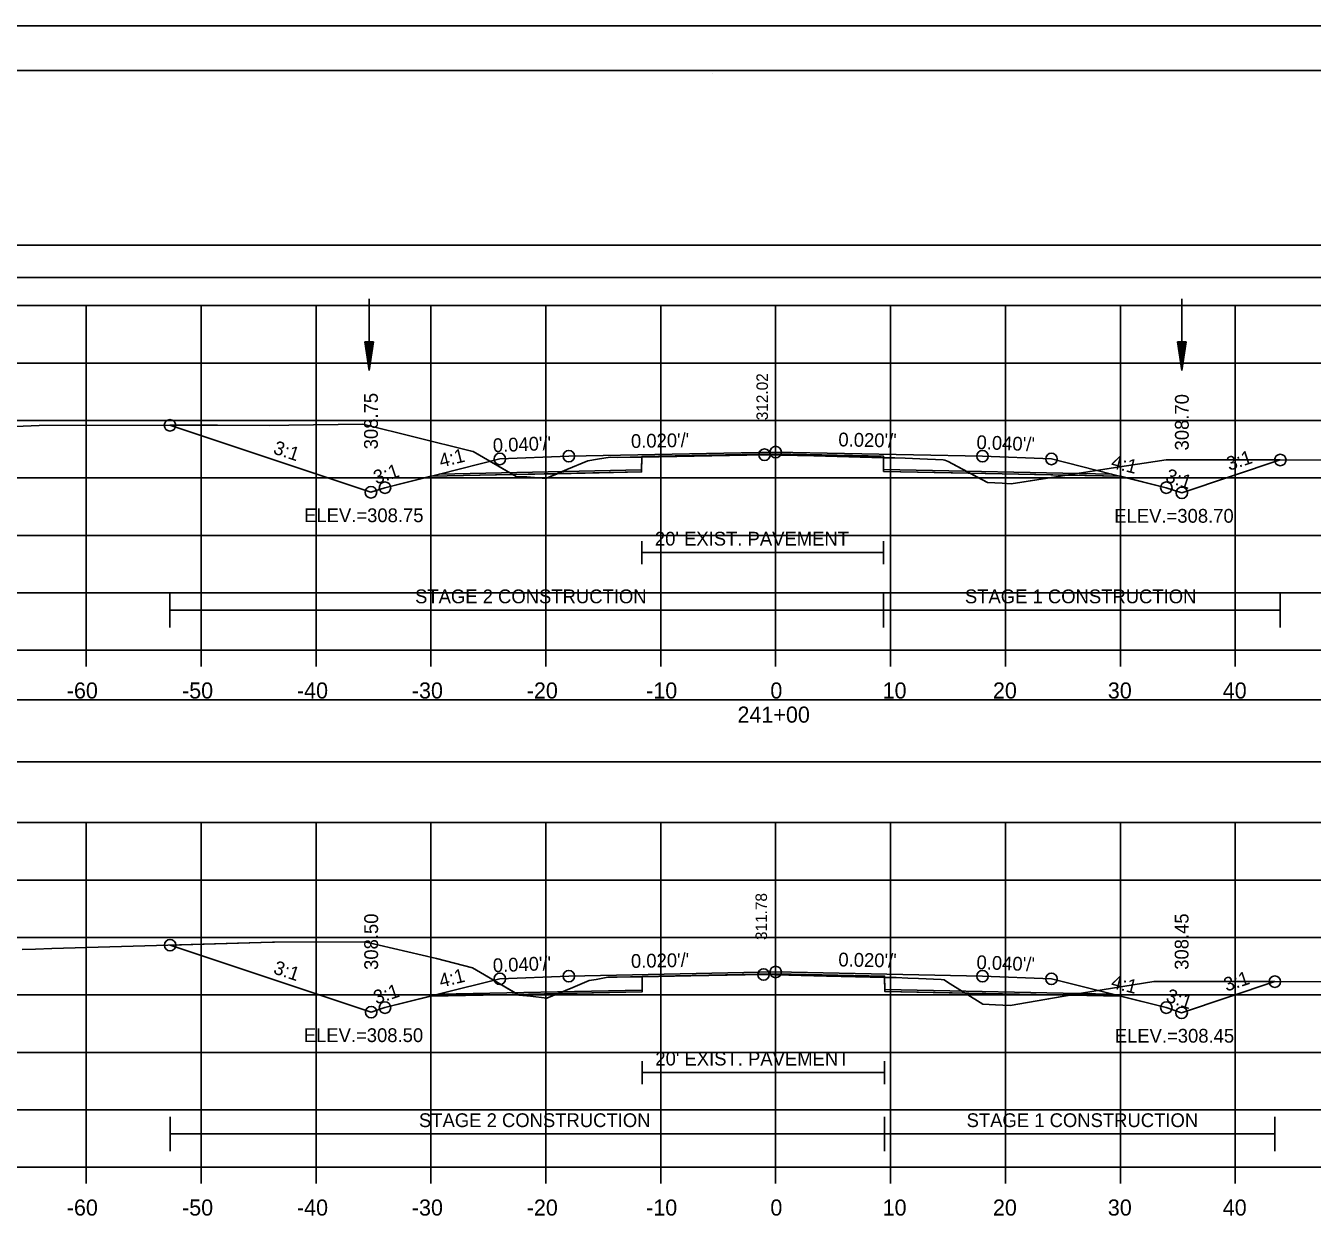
# Model space of a CAD drawing. Extents: x 1376273 to 1384221, y 378927 to 384592.
# Drawn here: x 1380492.6 to 1380604.5, y 380008.2 to 380111.8 of the extents above; entities that cross this region are included whole.
import ezdxf

# ---------------------------------------------------------------- set-up
doc = ezdxf.new("R2010")
doc.units = 0
for name, color, linetype in [('R_Alt Surface', 7, 'Continuous'), ('R_Axis', 7, 'Continuous'), ('R_Axis Annot', 7, 'Continuous'), ('R_Border', 7, 'Continuous'), ('R_Border Notes', 7, 'Continuous'), ('R_Contours', 7, 'Continuous'), ('R_Dimension', 7, 'Continuous'), ('R_Exist Surface', 7, 'Continuous'), ('R_Fin Surface', 7, 'Continuous'), ('R_Grid', 7, 'Continuous'), ('R_No Plot', 7, 'Continuous'), ('R_Water', 7, 'Continuous'), ('R_Xsect Elev', 7, 'Continuous'), ('R_Xsect Slope', 7, 'Continuous'), ('T_Detection Zones', 7, 'Continuous')]:
    doc.layers.add(name, color=color, linetype=linetype)

msp = doc.modelspace()

# ---------------------------------------------------------------- linework, layer by layer
at = {"layer": 'R_Alt Surface'}
for points in [[(1380528.56, 380072.82), (1380546.18, 380073.17), (1380546.19, 380074.33), (1380557.84, 380074.57), (1380567.22, 380074.38), (1380567.23, 380073.21), (1380587.11, 380072.82)], [(1380546.19, 380066.98), (1380546.19, 380064.98)], [(1380567.22, 380066.98), (1380567.22, 380064.98)], [(1380546.19, 380065.98), (1380567.22, 380065.98)], [(1380528.56, 380027.56), (1380546.21, 380027.91), (1380546.22, 380029.08), (1380557.84, 380029.31), (1380567.32, 380029.12), (1380567.33, 380027.95), (1380587.11, 380027.56)], [(1380546.22, 380021.73), (1380546.22, 380019.73)], [(1380567.32, 380021.73), (1380567.32, 380019.73)], [(1380546.22, 380020.73), (1380567.32, 380020.73)]]:
    msp.add_lwpolyline(points, dxfattribs=at)
at = {"layer": 'R_Axis'}
for p, q in [((1380407.84, 380057.48), (1380707.84, 380057.48)), ((1380497.84, 380056.08), (1380497.84, 380057.48)), ((1380507.84, 380056.08), (1380507.84, 380057.48)), ((1380517.84, 380056.08), (1380517.84, 380057.48)), ((1380527.84, 380056.08), (1380527.84, 380057.48)), ((1380537.84, 380056.08), (1380537.84, 380057.48)), ((1380547.84, 380056.08), (1380547.84, 380057.48)), ((1380557.84, 380056.08), (1380557.84, 380057.48)), ((1380567.84, 380056.08), (1380567.84, 380057.48)), ((1380577.84, 380056.08), (1380577.84, 380057.48)), ((1380587.84, 380056.08), (1380587.84, 380057.48)), ((1380597.84, 380056.08), (1380597.84, 380057.48)), ((1380407.84, 380012.48), (1380707.84, 380012.48)), ((1380497.84, 380011.08), (1380497.84, 380012.48)), ((1380507.84, 380011.08), (1380507.84, 380012.48)), ((1380517.84, 380011.08), (1380517.84, 380012.48)), ((1380527.84, 380011.08), (1380527.84, 380012.48)), ((1380537.84, 380011.08), (1380537.84, 380012.48)), ((1380547.84, 380011.08), (1380547.84, 380012.48)), ((1380557.84, 380011.08), (1380557.84, 380012.48)), ((1380567.84, 380011.08), (1380567.84, 380012.48)), ((1380577.84, 380011.08), (1380577.84, 380012.48)), ((1380587.84, 380011.08), (1380587.84, 380012.48)), ((1380597.84, 380011.08), (1380597.84, 380012.48))]:
    msp.add_line(p, q, dxfattribs=at)
at = {"layer": 'R_Axis Annot'}
for points in [[(1380407.51, 380089.92), (1380709.31, 380089.92), (1380709.31, 380092.74), (1380407.51, 380092.74)], [(1380406.97, 380047.76), (1380708.66, 380047.76), (1380708.66, 380053.18), (1380406.97, 380053.18)]]:
    msp.add_lwpolyline(points, close=True, dxfattribs=at)
at = {"layer": 'R_Border'}
for p, q in [((1380399.84, 380107.94), (1380716.02, 380107.94)), ((1380552.36, 380107.68), (1380552.36, 380107.68)), ((1380552.36, 380107.68), (1380552.36, 380107.68))]:
    msp.add_line(p, q, dxfattribs=at)
at = {"layer": 'R_Contours'}
for points in [[(1380567.22, 380074.24), (1380568.22, 380074.22), (1380569.12, 380074.2), (1380570.39, 380074.15), (1380572.42, 380074.04), (1380572.57, 380074.03), (1380572.84, 380073.9), (1380574.73, 380072.9), (1380567.23, 380073.05)], [(1380583.17, 380072.73), (1380587.42, 380073.4), (1380591.84, 380074.05), (1380601.76, 380074.04), (1380593.19, 380071.18), (1380591.84, 380071.63), (1380587.84, 380072.63)], [(1380574.73, 380072.9), (1380576.28, 380072.07), (1380577.55, 380072.01), (1380578.33, 380071.97), (1380583.17, 380072.73)], [(1380567.32, 380029.01), (1380568.32, 380028.99), (1380569.35, 380028.95), (1380570.27, 380028.91), (1380572.25, 380028.82), (1380572.51, 380028.8), (1380572.8, 380028.59), (1380574.33, 380027.65), (1380567.33, 380027.79)], [(1380583.44, 380027.47), (1380584.47, 380027.64), (1380590.75, 380028.64), (1380601.28, 380028.64), (1380593.17, 380025.93), (1380591.84, 380026.38), (1380587.84, 380027.38)], [(1380574.33, 380027.65), (1380575.87, 380026.68), (1380576.98, 380026.63), (1380578.25, 380026.57), (1380583.44, 380027.47)]]:
    msp.add_lwpolyline(points, close=True, dxfattribs=at)
at = {"layer": 'R_Dimension'}
for p, q in [((1380505.13, 380059.47), (1380505.13, 380062.47)), ((1380567.22, 380059.47), (1380567.22, 380062.47)), ((1380601.76, 380059.47), (1380601.76, 380062.47)), ((1380505.13, 380060.97), (1380601.76, 380060.97)), ((1380505.14, 380013.88), (1380505.14, 380016.88)), ((1380567.32, 380013.88), (1380567.32, 380016.88)), ((1380601.28, 380013.88), (1380601.28, 380016.88)), ((1380505.14, 380015.38), (1380601.28, 380015.38))]:
    msp.add_line(p, q, dxfattribs=at)
at = {"layer": 'R_Exist Surface'}
for points in [[(1380488.87, 380076.84), (1380493.74, 380077.03), (1380509.28, 380077.07), (1380513.81, 380077.04), (1380515.48, 380077.06), (1380521.92, 380077.15), (1380531.26, 380074.84), (1380531.5, 380074.78), (1380531.53, 380074.77), (1380535.27, 380072.6), (1380536.19, 380072.56), (1380537.83, 380072.42), (1380539.67, 380073.22), (1380541.5, 380073.97), (1380542.35, 380074.12), (1380543.44, 380074.28), (1380544.04, 380074.27), (1380545.19, 380074.28), (1380552.28, 380074.41), (1380556.87, 380074.5), (1380561.16, 380074.39), (1380568.22, 380074.22), (1380569.12, 380074.2), (1380570.39, 380074.15), (1380572.42, 380074.04), (1380572.57, 380074.03), (1380572.84, 380073.9), (1380576.28, 380072.07), (1380577.55, 380072.01), (1380578.33, 380071.97), (1380587.42, 380073.4), (1380591.84, 380074.05), (1380613.1, 380074.03)], [(1380492.27, 380031.43), (1380493.42, 380031.47), (1380494.84, 380031.51), (1380514.05, 380032.07), (1380514.23, 380032.07), (1380522.09, 380032.11), (1380528.33, 380030.64), (1380531.45, 380029.84), (1380532.5, 380029.23), (1380535.52, 380027.45), (1380536.51, 380027.37), (1380537.92, 380027.2), (1380540.19, 380028.12), (1380541.62, 380028.73), (1380542.22, 380028.83), (1380543.24, 380029.02), (1380544.04, 380029.02), (1380545.22, 380029.05), (1380550.45, 380029.14), (1380556.79, 380029.26), (1380562.26, 380029.13), (1380568.32, 380028.99), (1380569.35, 380028.95), (1380570.27, 380028.91), (1380572.25, 380028.82), (1380572.51, 380028.8), (1380572.8, 380028.59), (1380575.87, 380026.68), (1380576.98, 380026.63), (1380578.25, 380026.57), (1380584.47, 380027.64), (1380590.75, 380028.64), (1380613.25, 380028.63)]]:
    msp.add_lwpolyline(points, dxfattribs=at)
at = {"layer": 'R_Fin Surface'}
for points in [[(1380505.13, 380077.06), (1380505.13, 380077.06), (1380522.62, 380071.23), (1380523.84, 380071.63), (1380528.59, 380072.82), (1380533.84, 380074.13), (1380539.84, 380074.37), (1380557.84, 380074.73), (1380575.84, 380074.37), (1380581.84, 380074.13), (1380587.08, 380072.82), (1380591.84, 380071.63), (1380593.19, 380071.18), (1380601.76, 380074.04)], [(1380505.14, 380031.81), (1380522.64, 380025.98), (1380523.84, 380026.38), (1380528.59, 380027.57), (1380533.84, 380028.88), (1380539.84, 380029.12), (1380557.84, 380029.48), (1380575.84, 380029.12), (1380581.84, 380028.88), (1380587.08, 380027.57), (1380591.84, 380026.38), (1380593.17, 380025.93), (1380601.28, 380028.64)]]:
    msp.add_lwpolyline(points, dxfattribs=at)
at = {"layer": 'R_Grid'}
for p, q in [((1380407.84, 380087.48), (1380707.84, 380087.48)), ((1380497.84, 380057.48), (1380497.84, 380087.48)), ((1380507.84, 380057.48), (1380507.84, 380087.48)), ((1380517.84, 380057.48), (1380517.84, 380087.48)), ((1380527.84, 380057.48), (1380527.84, 380087.48)), ((1380537.84, 380057.48), (1380537.84, 380087.48)), ((1380547.84, 380057.48), (1380547.84, 380087.48)), ((1380557.84, 380057.48), (1380557.84, 380087.48)), ((1380567.84, 380057.48), (1380567.84, 380087.48)), ((1380577.84, 380057.48), (1380577.84, 380087.48)), ((1380587.84, 380057.48), (1380587.84, 380087.48)), ((1380597.84, 380057.48), (1380597.84, 380087.48)), ((1380407.84, 380082.48), (1380707.84, 380082.48)), ((1380407.84, 380077.48), (1380707.84, 380077.48)), ((1380407.84, 380072.48), (1380707.84, 380072.48)), ((1380407.84, 380067.48), (1380707.84, 380067.48)), ((1380407.84, 380062.48), (1380707.84, 380062.48)), ((1380407.84, 380057.48), (1380707.84, 380057.48)), ((1380407.84, 380042.48), (1380707.84, 380042.48)), ((1380497.84, 380012.48), (1380497.84, 380042.48)), ((1380507.84, 380012.48), (1380507.84, 380042.48)), ((1380517.84, 380012.48), (1380517.84, 380042.48)), ((1380527.84, 380012.48), (1380527.84, 380042.48)), ((1380537.84, 380012.48), (1380537.84, 380042.48)), ((1380547.84, 380012.48), (1380547.84, 380042.48)), ((1380557.84, 380012.48), (1380557.84, 380042.48)), ((1380567.84, 380012.48), (1380567.84, 380042.48)), ((1380577.84, 380012.48), (1380577.84, 380042.48)), ((1380587.84, 380012.48), (1380587.84, 380042.48)), ((1380597.84, 380012.48), (1380597.84, 380042.48)), ((1380407.84, 380037.48), (1380707.84, 380037.48)), ((1380407.84, 380032.48), (1380707.84, 380032.48)), ((1380407.84, 380027.48), (1380707.84, 380027.48)), ((1380407.84, 380022.48), (1380707.84, 380022.48)), ((1380407.84, 380017.48), (1380707.84, 380017.48)), ((1380407.84, 380012.48), (1380707.84, 380012.48))]:
    msp.add_line(p, q, dxfattribs=at)
at = {"layer": 'R_No Plot'}
msp.add_line((1380387.44, 380111.83), (1380720.77, 380111.83), dxfattribs=at)
for points in [[(1380387.43, 380111.83), (1380720.77, 380111.83), (1380720.77, 379898.5), (1380387.43, 379898.5)], [(1380633.76, 380107.94), (1380633.76, 380098.06), (1380669.49, 380098.06), (1380669.49, 380095.14), (1380692.69, 380095.14), (1380692.69, 380070.81), (1380716.02, 380070.81), (1380716.02, 379902.48), (1380399.84, 379902.48), (1380399.84, 380107.94)]]:
    msp.add_lwpolyline(points, close=True, dxfattribs=at)
for points in [[(1380527.84, 380072.63), (1380546.18, 380073), (1380546.19, 380074.33), (1380557.84, 380074.57), (1380567.22, 380074.38), (1380567.23, 380073.05), (1380587.84, 380072.63)], [(1380527.84, 380027.38), (1380546.21, 380027.75), (1380546.22, 380029.08), (1380557.84, 380029.31), (1380567.32, 380029.12), (1380567.33, 380027.79), (1380587.84, 380027.38)]]:
    msp.add_lwpolyline(points, dxfattribs=at)
for centre in [(1380505.13, 380077.06), (1380533.84, 380074.13), (1380539.84, 380074.37), (1380556.87, 380074.5), (1380557.84, 380074.73), (1380575.84, 380074.37), (1380581.84, 380074.13), (1380601.76, 380074.04), (1380522.62, 380071.23), (1380522.62, 380071.23), (1380523.84, 380071.63), (1380591.84, 380071.63), (1380593.19, 380071.18), (1380593.19, 380071.18), (1380505.14, 380031.81), (1380556.79, 380029.26), (1380557.84, 380029.48), (1380533.84, 380028.88), (1380539.84, 380029.12), (1380575.84, 380029.12), (1380581.84, 380028.88), (1380601.28, 380028.64), (1380522.64, 380025.98), (1380522.64, 380025.98), (1380523.84, 380026.38), (1380591.84, 380026.38), (1380593.17, 380025.93), (1380593.17, 380025.93)]:
    msp.add_circle(centre, 0.5, dxfattribs=at)
at = {"layer": 'R_Water'}
for p, q in [((1380522.47, 380088.08), (1380522.47, 380081.83)), ((1380593.19, 380088.08), (1380593.19, 380081.83)), ((1380522.1, 380084.33), (1380522.47, 380081.83)), ((1380522.85, 380084.33), (1380522.1, 380084.33)), ((1380522.16, 380084.33), (1380522.47, 380082.24)), ((1380522.22, 380084.33), (1380522.47, 380082.67)), ((1380522.28, 380084.33), (1380522.47, 380083.09)), ((1380522.35, 380084.33), (1380522.47, 380083.51)), ((1380522.41, 380084.33), (1380522.47, 380083.93)), ((1380522.85, 380084.33), (1380522.47, 380081.83)), ((1380522.59, 380084.33), (1380522.47, 380083.51)), ((1380522.72, 380084.33), (1380522.47, 380082.67)), ((1380522.78, 380084.33), (1380522.47, 380082.24)), ((1380522.66, 380084.33), (1380522.47, 380083.09)), ((1380522.53, 380084.33), (1380522.47, 380083.93)), ((1380592.81, 380084.33), (1380593.19, 380081.83)), ((1380593.56, 380084.33), (1380592.81, 380084.33)), ((1380592.87, 380084.33), (1380593.19, 380082.24)), ((1380592.94, 380084.33), (1380593.19, 380082.67)), ((1380593, 380084.33), (1380593.19, 380083.09)), ((1380593.06, 380084.33), (1380593.19, 380083.51)), ((1380593.13, 380084.33), (1380593.19, 380083.93)), ((1380593.56, 380084.33), (1380593.19, 380081.83)), ((1380593.31, 380084.33), (1380593.19, 380083.51)), ((1380593.44, 380084.33), (1380593.19, 380082.67)), ((1380593.5, 380084.33), (1380593.19, 380082.24)), ((1380593.37, 380084.33), (1380593.19, 380083.09)), ((1380593.25, 380084.33), (1380593.19, 380083.93))]:
    msp.add_line(p, q, dxfattribs=at)
at = {"layer": 'T_Detection Zones'}
for points in [[(1380505.13, 380077.06), (1380509.28, 380077.07), (1380513.81, 380077.04), (1380515.48, 380077.06), (1380521.92, 380077.15), (1380531.26, 380074.84), (1380531.5, 380074.78), (1380531.53, 380074.77), (1380534.96, 380072.78), (1380527.84, 380072.63), (1380523.84, 380071.63), (1380522.62, 380071.23)], [(1380546.19, 380074.3), (1380552.28, 380074.41), (1380556.87, 380074.5), (1380561.16, 380074.39), (1380567.22, 380074.24), (1380567.22, 380074.38), (1380557.84, 380074.57), (1380546.19, 380074.33)], [(1380538.83, 380072.85), (1380539.67, 380073.22), (1380541.5, 380073.97), (1380542.35, 380074.12), (1380543.44, 380074.28), (1380544.04, 380074.27), (1380545.19, 380074.28), (1380546.19, 380074.3), (1380546.18, 380073)], [(1380534.96, 380072.78), (1380535.27, 380072.6), (1380536.19, 380072.56), (1380537.83, 380072.42), (1380538.83, 380072.85)], [(1380505.14, 380031.81), (1380514.05, 380032.07), (1380514.23, 380032.07), (1380522.09, 380032.11), (1380528.33, 380030.64), (1380531.45, 380029.84), (1380532.5, 380029.23), (1380535.39, 380027.53), (1380527.84, 380027.38), (1380523.84, 380026.38), (1380522.64, 380025.98)], [(1380538.92, 380027.6), (1380540.19, 380028.12), (1380541.62, 380028.73), (1380542.22, 380028.83), (1380543.24, 380029.02), (1380544.04, 380029.02), (1380545.22, 380029.05), (1380546.22, 380029.07), (1380546.21, 380027.75)], [(1380546.22, 380029.07), (1380550.45, 380029.14), (1380556.79, 380029.26), (1380562.26, 380029.13), (1380567.32, 380029.01), (1380567.32, 380029.12), (1380557.84, 380029.31), (1380546.22, 380029.08)], [(1380535.39, 380027.53), (1380535.52, 380027.45), (1380536.51, 380027.37), (1380537.92, 380027.2), (1380538.92, 380027.6)]]:
    msp.add_lwpolyline(points, close=True, dxfattribs=at)

# ---------------------------------------------------------------- texts
at = {"layer": 'R_Alt Surface'}
for p in [(1380547.33, 380066.59), (1380547.37, 380021.34)]:
    msp.add_text("20' EXIST. PAVEMENT", height=1.2, dxfattribs=at).set_placement(p)
at = {"layer": 'R_Axis Annot'}
for s, p in [('-60', (1380496.15, 380053.28)), ('-50', (1380506.18, 380053.28)), ('-40', (1380516.18, 380053.28)), ('-30', (1380526.18, 380053.28)), ('-20', (1380536.18, 380053.28)), ('-10', (1380546.57, 380053.28)), ('0', (1380557.38, 380053.28)), ('10', (1380567.15, 380053.28)), ('20', (1380576.75, 380053.28)), ('30', (1380586.75, 380053.28)), ('40', (1380596.75, 380053.28)), ('241+00', (1380554.52, 380051.18)), ('-60', (1380496.15, 380008.28)), ('-50', (1380506.18, 380008.28)), ('-40', (1380516.18, 380008.28)), ('-30', (1380526.18, 380008.28)), ('-20', (1380536.18, 380008.28)), ('-10', (1380546.57, 380008.28)), ('0', (1380557.38, 380008.28)), ('10', (1380567.15, 380008.28)), ('20', (1380576.75, 380008.28)), ('30', (1380586.75, 380008.28)), ('40', (1380596.75, 380008.28))]:
    msp.add_text(s, height=1.4, dxfattribs=at).set_placement(p)
at = {"layer": 'R_Border Notes'}
for s, p in [('ELEV.=308.75', (1380516.8, 380068.63)), ('ELEV.=308.70', (1380587.31, 380068.58)), ('ELEV.=308.50', (1380516.77, 380023.38)), ('ELEV.=308.45', (1380587.35, 380023.33))]:
    msp.add_text(s, height=1.2, dxfattribs=at).set_placement(p)
at = {"layer": 'R_Dimension'}
for s, p in [('STAGE 2 CONSTRUCTION', (1380526.46, 380061.57)), ('STAGE 1 CONSTRUCTION', (1380574.31, 380061.57)), ('STAGE 2 CONSTRUCTION', (1380526.8, 380015.98)), ('STAGE 1 CONSTRUCTION', (1380574.46, 380015.98))]:
    msp.add_text(s, height=1.2, dxfattribs=at).set_placement(p)
at = {"layer": 'R_Xsect Elev'}
for s, height, p in [('312.02', 1, (1380557.17, 380077.5)), ('308.75', 1.2, (1380523.22, 380074.97)), ('308.70', 1.2, (1380593.79, 380074.87)), ('311.78', 1, (1380557.09, 380032.26)), ('308.50', 1.2, (1380523.24, 380029.66)), ('308.45', 1.2, (1380593.77, 380029.67))]:
    msp.add_text(s, height=height, rotation=90, dxfattribs=at).set_placement(p)
at = {"layer": 'R_Xsect Slope'}
for s, rotation, p in [('3:1', 341.5651, (1380514.04, 380074.62)), ("0.040'/'", 2.2906, (1380533.25, 380074.71)), ("0.020'/'", 1.1458, (1380545.26, 380075.08)), ("0.020'/'", 358.8542, (1380563.29, 380075.23)), ("0.040'/'", 357.7094, (1380575.3, 380075)), ('4:1', 14.0362, (1380528.72, 380073.37)), ('3:1', 18.4349, (1380597.31, 380073.09)), ('3:1', 18.4349, (1380523.07, 380071.91)), ('4:1', 345.9638, (1380586.96, 380073.37)), ('3:1', 341.5651, (1380591.68, 380072.19)), ("0.040'/'", 2.2906, (1380533.25, 380029.45)), ("0.020'/'", 1.1458, (1380545.26, 380029.83)), ("0.020'/'", 358.8542, (1380563.29, 380029.97)), ("0.040'/'", 357.7094, (1380575.3, 380029.74)), ('3:1', 341.5651, (1380514.05, 380029.37)), ('4:1', 14.0362, (1380528.72, 380028.11)), ('4:1', 345.9638, (1380586.96, 380028.11)), ('3:1', 18.4349, (1380597.07, 380027.76)), ('3:1', 18.4349, (1380523.08, 380026.65)), ('3:1', 341.5651, (1380591.73, 380026.93))]:
    msp.add_text(s, height=1.2, rotation=rotation, dxfattribs=at).set_placement(p)

doc.saveas('drawing.dxf')
